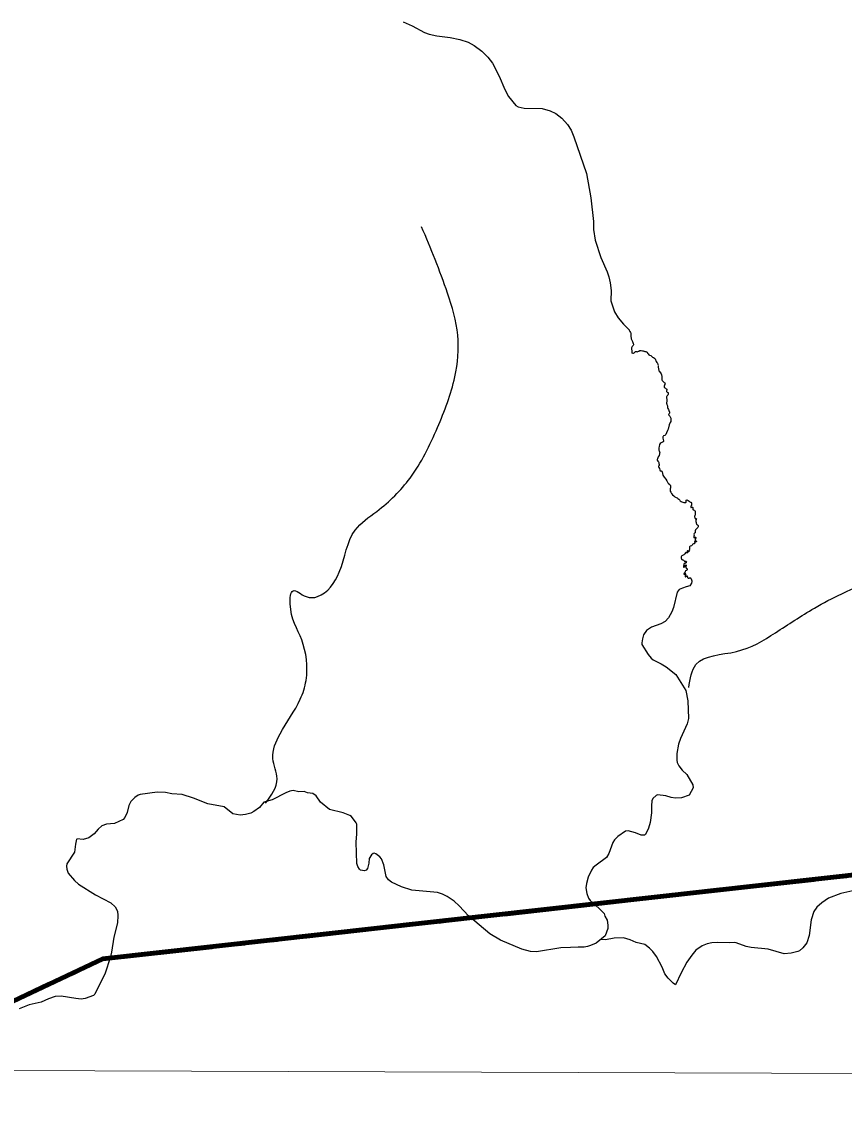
# Model space of a CAD drawing. Extents: x 553962 to 842807, y 8883888 to 9032388.
# Drawn here: x 740244 to 747736, y 8948812 to 8958792 of the extents above; entities that cross this region are included whole.
import ezdxf

# ---------------------------------------------------------------- set-up
doc = ezdxf.new("R2010")
doc.units = 0
doc.header["$LTSCALE"] = 200
doc.linetypes.add('DASH_DOUBLE_DOT', pattern=[9.2, 5, -1.2, 0.3, -1.2, 0.3, -1.2])
for name, color, linetype, lineweight in [('1', 7, 'Continuous', 13), ('11', 7, 'DASH_DOUBLE_DOT', 106), ('24', 7, 'Continuous', 25), ('9', 7, 'Continuous', 90)]:
    doc.layers.add(name, color=color, linetype=linetype, lineweight=lineweight)

msp = doc.modelspace()

# ---------------------------------------------------------------- linework, layer by layer
at = {"layer": '1'}
msp.add_line((565315.3, 8949866.8), (791497.7, 8949052.2), dxfattribs=at)
at = {"layer": '11'}
msp.add_lwpolyline([(737921.5, 8948812.5), (740981.3, 8950253.8), (750519.5, 8951321.2)], dxfattribs=at)
at = {"layer": '24'}
for points in [[(743717.7, 8958792.3), (743800.2, 8958756.1), (743911.5, 8958697.1), (743955.3, 8958681.4), (744025.6, 8958664.2), (744147.5, 8958649.6), (744235.2, 8958632.4), (744310.4, 8958606.9), (744365.4, 8958577), (744433.8, 8958526.9), (744488.9, 8958471.2), (744531.2, 8958417.1), (744593.7, 8958298.5), (744645, 8958175.7), (744676.8, 8958113.6), (744744.7, 8958031.2), (744766.2, 8958019.9), (744821.5, 8958007), (744983.3, 8958002), (745058, 8957983.2), (745110.2, 8957958), (745164.6, 8957914.2), (745215.4, 8957855.9), (745248.1, 8957804.4), (745272.3, 8957745.8), (745388, 8957410.4), (745428.9, 8957189.4), (745451.8, 8956972.2), (745453.7, 8956901.6), (745467.7, 8956802.6), (745520, 8956644.2), (745577.4, 8956515), (745592.3, 8956470.8), (745605.1, 8956415.6), (745612.4, 8956345.1), (745611.7, 8956249.8), (745643.2, 8956150.5), (745677.6, 8956094.2), (745726.6, 8956036.8), (745776.2, 8955987)], [(745776.2, 8955987), (745777.3, 8955982.8), (745780.4, 8955977.4), (745783.5, 8955969.7), (745788.5, 8955961.6), (745792.3, 8955955.1), (745793.5, 8955951.2), (745793.5, 8955944.7), (745792, 8955937.4), (745791.6, 8955927), (745792.7, 8955922.8), (745796.2, 8955915.5), (745797, 8955910.1), (745795.5, 8955904.6)], [(745795.5, 8955904.6), (745798.7, 8955899.3), (745802.4, 8955891.4), (745806.7, 8955879.7), (745815.1, 8955862.3), (745817.2, 8955857), (745816.7, 8955850.6), (745813.5, 8955843.2), (745806.1, 8955833.1), (745800.3, 8955823.1), (745797.6, 8955812), (745801.9, 8955792.9), (745801.9, 8955780.2), (745801.9, 8955775.1)], [(745801.9, 8955775.5), (745809.8, 8955773.2), (745814.5, 8955772.5), (745817.8, 8955773.2), (745822.5, 8955775.8), (745828.2, 8955782.8), (745831.2, 8955786.2), (745835.5, 8955787.5), (745843.2, 8955787.5), (745851.8, 8955787.2), (745862.2, 8955790.5), (745866.5, 8955792.5), (745875.8, 8955797.8), (745881.5, 8955798.8), (745886.8, 8955797.8), (745900.2, 8955795.5), (745905.8, 8955793.5), (745911.8, 8955791.5), (745916.6, 8955790.9)], [(745919.6, 8955789.7), (745929.6, 8955788.8), (745934.3, 8955787.1), (745941, 8955784.1), (745946, 8955774.8), (745949.3, 8955768.1), (745956.6, 8955759.5), (745964.3, 8955754.8), (745973.6, 8955751.8), (745980.6, 8955747.8), (745987, 8955741.5), (745991.6, 8955736.5), (745998.3, 8955733.8), (746008.3, 8955729.5), (746015, 8955723.2), (746019, 8955713.9), (746020.6, 8955706.5), (746023.4, 8955698.3), (746030.4, 8955688.3), (746034.8, 8955681.3), (746037.4, 8955671.3), (746038.2, 8955668.8)], [(746040.4, 8955660.6), (746041.4, 8955650.4), (746045.4, 8955629.4), (746046.8, 8955620.7), (746048.8, 8955614.1), (746053.1, 8955606.8), (746068.8, 8955585.8), (746073.5, 8955576.2), (746075.2, 8955561.2), (746075.5, 8955550.5), (746075.5, 8955537.6), (746076.2, 8955529.6), (746079.5, 8955525.2), (746084.5, 8955518.2), (746097.8, 8955506.2), (746103.2, 8955501.9), (746104.5, 8955491.9), (746103.5, 8955489.9), (746099.2, 8955481.7), (746095.5, 8955474.4), (746095.5, 8955469.4), (746096.8, 8955464.7), (746102.2, 8955459.1), (746108.5, 8955453.8), (746115.5, 8955449.4), (746119.5, 8955446.8), (746121.5, 8955442.4), (746121.8, 8955437.8), (746117.5, 8955430.8), (746116.5, 8955428.1), (746118.5, 8955423.5), (746120.8, 8955421.5), (746124.8, 8955418.8), (746128.5, 8955416.5), (746132.2, 8955413.8), (746133.5, 8955411.5), (746134.2, 8955408.1), (746133.8, 8955403.8), (746132.8, 8955399.8), (746130.2, 8955391.9), (746126.5, 8955387.9), (746121.5, 8955382.6), (746119.2, 8955377.3), (746118.2, 8955373.3), (746119.2, 8955364.6), (746120.5, 8955358.3), (746120.7, 8955338)], [(746120.7, 8955338), (746120.5, 8955336), (746118.8, 8955322.3), (746118.8, 8955316.3), (746120.2, 8955312.3), (746121.5, 8955307.3), (746124.8, 8955301), (746127.9, 8955292.8), (746128.2, 8955285.1), (746126.9, 8955279.1), (746126.9, 8955274.1), (746128.9, 8955268.2), (746134.6, 8955259.5), (746140.2, 8955249.8), (746144.6, 8955234.8), (746144.9, 8955229.5), (746142.2, 8955222.2), (746137.9, 8955218.5), (746136.6, 8955214.5), (746137.6, 8955209.5), (746140.6, 8955205.6), (746148.6, 8955198.6), (746155.3, 8955188.3), (746156.6, 8955182.3), (746156.3, 8955172.3), (746156.3, 8955164.4), (746157, 8955158.7), (746156.3, 8955151.4), (746151, 8955141.7), (746143, 8955120.1), (746131.8, 8955081.5), (746127.2, 8955067.9), (746117.2, 8955047.6), (746110.2, 8955032.9), (746102.8, 8955023.9), (746091.8, 8955019.3), (746086.5, 8955015.4), (746084.8, 8955011.4), (746084.8, 8955006.1), (746084.8, 8954999.7), (746088.5, 8954985.8), (746091.5, 8954975.8), (746091.1, 8954971.8), (746089.1, 8954968.1), (746085.8, 8954964.4), (746079.8, 8954960.8), (746075.1, 8954959.1), (746068.8, 8954957.4), (746059.1, 8954950.1), (746053.1, 8954941.1), (746052.1, 8954922.5), (746048.8, 8954911.5), (746048.1, 8954903.8), (746047.8, 8954894.6), (746048.5, 8954888.6), (746050.5, 8954882.9), (746053.1, 8954873.3), (746055.5, 8954866), (746055.1, 8954858.3), (746053.8, 8954849.3), (746051.1, 8954844.6), (746049.5, 8954840), (746042.8, 8954828), (746036.5, 8954810.7), (746034.1, 8954803.3), (746033.5, 8954798.3), (746037.8, 8954790.7), (746040.5, 8954788.4), (746044.8, 8954782.4), (746046.5, 8954778.1), (746047.5, 8954772.4), (746048.8, 8954765.8), (746050.8, 8954761.1), (746051.5, 8954757.4), (746049.5, 8954751.1), (746045.8, 8954744.5), (746045.8, 8954739.1), (746047.8, 8954731.1), (746052.5, 8954723.5), (746057.8, 8954711.8), (746060.8, 8954702.2), (746063.5, 8954700.2), (746066.5, 8954700.5), (746069.1, 8954700.2), (746075.1, 8954697.5), (746078.5, 8954689.5), (746080.5, 8954683.2), (746081.8, 8954677.2), (746085.8, 8954663), (746090.5, 8954653.3), (746097.8, 8954643.3), (746110.5, 8954625), (746120.5, 8954611.7), (746125.8, 8954599.7), (746130.8, 8954592.1), (746137.1, 8954586.4), (746146.8, 8954578.4), (746151.5, 8954572.2), (746153.2, 8954566.5), (746154.5, 8954559.2), (746154.5, 8954553.9)], [(746154.5, 8954553.9), (746152.9, 8954547.5), (746150.5, 8954538.2), (746149.9, 8954525.6), (746151.9, 8954516.2), (746156.9, 8954507.2), (746163.9, 8954495.6), (746172.2, 8954483.9), (746183.9, 8954472.6), (746193, 8954465.1), (746200, 8954462.1), (746207.3, 8954459.4), (746216.3, 8954455.1), (746222, 8954450.4), (746230.6, 8954444.4), (746238, 8954434.4), (746242.6, 8954427.1), (746251.3, 8954423.1), (746257.6, 8954419.8), (746266.6, 8954415.8), (746275.3, 8954413.1), (746280.3, 8954412.1), (746289.3, 8954412.1), (746294.6, 8954414.1), (746295.6, 8954416.8), (746296.3, 8954420.8), (746296.3, 8954425.8), (746296, 8954428.5), (746298.3, 8954432.8), (746302, 8954436.4), (746304.3, 8954436.4), (746310.3, 8954434.8), (746315.3, 8954430.8), (746323.6, 8954423.8), (746330.6, 8954420.5), (746336.3, 8954416.5), (746341.3, 8954414.5), (746343.3, 8954412.8), (746345.3, 8954408.5), (746346.6, 8954401.5), (746346.6, 8954393.8), (746344.6, 8954385.5), (746340.6, 8954379.2), (746339.8, 8954375.6), (746338.8, 8954372.9), (746339.1, 8954370.6), (746340.8, 8954368.6), (746343.1, 8954368.6), (746345.8, 8954370.2), (746348.1, 8954371.2), (746352.5, 8954371.6), (746355.1, 8954371.2), (746357.8, 8954368.2), (746358.1, 8954360.9), (746358.1, 8954353.6), (746358.8, 8954349.3), (746361.1, 8954345.9), (746364.8, 8954344.6), (746369.1, 8954343.6), (746372.5, 8954341.9), (746375.8, 8954337.9), (746377.8, 8954332.6), (746378.8, 8954324), (746380.1, 8954311), (746378.8, 8954301), (746377.1, 8954293), (746374.1, 8954286.3), (746372.5, 8954281.3), (746375.5, 8954276.7), (746377.1, 8954274.7), (746377.5, 8954271), (746377.5, 8954268), (746377.8, 8954266), (746380.5, 8954264.5), (746384.2, 8954265.1), (746387.2, 8954265.8), (746390.5, 8954263.1), (746389.2, 8954259.5), (746387.2, 8954257.1), (746385.5, 8954249.5), (746384.9, 8954242.2), (746386.2, 8954236.8), (746387.2, 8954232.5), (746388.2, 8954225.5), (746390.2, 8954218.5), (746392.2, 8954214.5), (746399.5, 8954209.5), (746402.9, 8954206.9), (746404.9, 8954203.5), (746405.5, 8954199.5), (746405.2, 8954192.6), (746402.9, 8954185.2), (746398.5, 8954179.6), (746393.5, 8954174.6), (746383.2, 8954164.7), (746381.2, 8954161.7), (746380.2, 8954156.7), (746379.8, 8954149.7), (746379.5, 8954146), (746379.2, 8954140.7), (746377.8, 8954137.1)], [(746377.8, 8954137.1), (746373.2, 8954134.1), (746369.8, 8954129.4), (746368.2, 8954124.4), (746368.5, 8954115.7), (746368.2, 8954106.1), (746367.2, 8954096.8), (746368.2, 8954092.8), (746369.8, 8954090.8), (746372.2, 8954091.8), (746374.5, 8954094.1), (746376.5, 8954095.8), (746379.8, 8954097.1), (746383.2, 8954096.4), (746384.5, 8954093.8), (746385.5, 8954090.1), (746382.5, 8954080.4), (746378.9, 8954072.5), (746377.9, 8954068.9), (746378.2, 8954065.9), (746380.2, 8954063.2), (746382.2, 8954063.2), (746384.5, 8954063.2), (746391.2, 8954061.5), (746392.2, 8954059.9), (746391.9, 8954056.9), (746388.9, 8954055.6), (746384.9, 8954055.6), (746381.2, 8954056.9), (746376.5, 8954058.2), (746373.5, 8954058.5), (746371.9, 8954056.6), (746372.5, 8954052.6), (746375.2, 8954048.2), (746376.9, 8954042.2), (746374.2, 8954037.9), (746369.5, 8954037.6), (746363.2, 8954034.9), (746356.9, 8954032.9), (746354.5, 8954030.2), (746351.8, 8954025.5), (746346.6, 8954016.9), (746334.2, 8954014.8), (746328.6, 8954009.4), (746326.7, 8954002.3), (746326, 8953996.1), (746328.4, 8953986.4), (746329.5, 8953983.4), (746328.4, 8953980.4), (746326, 8953977.8), (746321.9, 8953975.5), (746320.9, 8953972.1), (746321.3, 8953969.1), (746322.4, 8953965.2), (746321.1, 8953963.5), (746320, 8953963.7), (746318.3, 8953965), (746315.9, 8953967.6), (746314.2, 8953969.3), (746312.9, 8953970.6), (746311, 8953971.6), (746308.4, 8953971.6), (746305.9, 8953970.6), (746305.7, 8953968.4), (746306.7, 8953964.6), (746307.8, 8953961.8), (746309.9, 8953958.4), (746311, 8953956), (746310.4, 8953954.1), (746308.7, 8953952.8), (746306.7, 8953953), (746304.4, 8953955.4), (746300.7, 8953957.9), (746298.4, 8953959.6), (746296.2, 8953959.9), (746293.2, 8953958.1), (746290.6, 8953954.7), (746285.5, 8953944.9), (746279.8, 8953939.2), (746275.6, 8953937.2), (746263.8, 8953930), (746258.8, 8953928), (746255, 8953924.8), (746252.2, 8953917.3), (746252.4, 8953904.5), (746253.2, 8953900.2), (746255.8, 8953896.8), (746257.8, 8953894.4), (746259.9, 8953892.5), (746264.4, 8953890.5), (746267.8, 8953889.3), (746271.9, 8953888), (746274.3, 8953885.6), (746277.3, 8953881.6), (746279.2, 8953878.6), (746280.9, 8953877.1), (746282.8, 8953876.4), (746285.6, 8953875.8), (746288.2, 8953876), (746291, 8953877.3), (746293.1, 8953877.7)], [(746293.1, 8953877.7), (746295.3, 8953877.5), (746298.1, 8953875.1), (746299.4, 8953871.1), (746297.9, 8953865.1), (746296.6, 8953863.4), (746291.9, 8953859.5), (746288.9, 8953858.9), (746283.3, 8953858.2), (746280.7, 8953857.6), (746278, 8953854.8), (746276, 8953853.1), (746275.2, 8953848.2), (746275.4, 8953842.2), (746274.7, 8953839.4), (746273.2, 8953835.5), (746272.4, 8953832.1), (746271.5, 8953827.6), (746272.8, 8953825), (746275.4, 8953822.7), (746279.5, 8953823.8), (746282.9, 8953827.8), (746287, 8953835.3), (746288.5, 8953839.2), (746290.2, 8953843), (746292.7, 8953844.3), (746295.1, 8953843.7), (746296.8, 8953840.5), (746297.5, 8953837.5), (746295.3, 8953830.6), (746293.2, 8953823.5), (746293.6, 8953819.7), (746295.5, 8953815.2), (746299.2, 8953813.9), (746303.9, 8953810.9), (746306.2, 8953807.9), (746307.1, 8953803.6), (746306, 8953798.7), (746302.4, 8953794.8), (746296.4, 8953792.7), (746292.3, 8953789.7), (746289.3, 8953785), (746288.7, 8953778.4), (746285.9, 8953775.2), (746277.8, 8953767.9), (746275.4, 8953763.8), (746274.8, 8953761.2), (746276.9, 8953759.1), (746280.8, 8953761.2), (746284.6, 8953764.7), (746287.6, 8953766.6), (746290.4, 8953766.8), (746292.1, 8953765.3), (746292.6, 8953761.7), (746288.9, 8953753.1), (746286.6, 8953744.3), (746286.8, 8953739.8), (746288.3, 8953737.2), (746290.6, 8953736.6), (746293, 8953737), (746295.8, 8953737.9), (746298.1, 8953743.7), (746299.6, 8953745.6), (746302, 8953745.8), (746304.6, 8953743.7), (746306.1, 8953740.5), (746308, 8953731.5), (746309.3, 8953728.3), (746311, 8953725.7), (746314.4, 8953722.9), (746318.3, 8953722.5), (746322.8, 8953723.5), (746326.2, 8953725.7), (746331.8, 8953727.2), (746335.7, 8953727), (746338, 8953724.6), (746340.2, 8953721.8), (746341.9, 8953716.3), (746344.7, 8953708.2), (746348.3, 8953699.4), (746348.1, 8953692.5), (746346.2, 8953678.4)], [(746346.2, 8953678.4), (746330.9, 8953653.4), (746298.2, 8953643.5), (746262.8, 8953633.6), (746234.5, 8953620.8), (746216.3, 8953596.2), (746181.8, 8953456), (746166.7, 8953417.6), (746134.5, 8953363.3), (746104.1, 8953327.9), (746065.1, 8953308.8), (745980.6, 8953276), (745937, 8953245.1), (745909.1, 8953206.7), (745897.9, 8953170.8), (745892.2, 8953134.5), (745893.2, 8953117.8), (745949.7, 8953026.9), (745977.7, 8952995.6), (745997.7, 8952980.7), (746070, 8952943.1), (746115.7, 8952914.2), (746201.8, 8952846.4), (746292.8, 8952698.5), (746312.5, 8952605.7), (746318.5, 8952445.2), (746307.2, 8952394.6), (746245.1, 8952260.9), (746228.6, 8952210.8), (746212.4, 8952124.5), (746211.9, 8952065.4), (746216.3, 8952042.5), (746230.5, 8952014.6), (746261.4, 8951973.3), (746301.9, 8951935.8), (746357.3, 8951840.2), (746360.8, 8951812.8), (746324.7, 8951746.9), (746253.6, 8951722.5), (746199.9, 8951718.8), (746161.2, 8951724.3), (746113.1, 8951738.6), (746037.2, 8951748.7), (746024.2, 8951743), (745993.5, 8951715.3), (745984.7, 8951694.1), (745980.1, 8951647.5), (745981, 8951586.3), (745969.2, 8951496), (745953.7, 8951445.7), (745926.8, 8951388.6), (745916.7, 8951383), (745888.2, 8951381.3), (745835.5, 8951403.2), (745767.7, 8951420.6), (745744.7, 8951418), (745673.4, 8951368.8)], [(743290.9, 8951495.2), (743248.2, 8951550.2), (743231.5, 8951561), (743171.6, 8951584.4), (743048.4, 8951615.2), (742965.9, 8951683.7), (742925.7, 8951738.8), (742894.4, 8951760.8), (742845.4, 8951768.3), (742815.9, 8951778.6), (742766, 8951777.7), (742716.6, 8951788.8), (742685.1, 8951783.5), (742648.7, 8951768.3), (742524.2, 8951702.7), (742447.7, 8951683), (742407.6, 8951634.3), (742357.9, 8951596.9), (742328.7, 8951581.1), (742280.7, 8951568.7), (742234, 8951565.1), (742165, 8951577.1), (742087.8, 8951638.7), (741938.6, 8951667.3), (741808.5, 8951720.2), (741704.5, 8951751), (741611.1, 8951758.6), (741553.7, 8951769.6), (741475.3, 8951774.6), (741320.3, 8951752.9), (741303.4, 8951747.1), (741273, 8951726.1), (741237.6, 8951687.6), (741218.7, 8951651.1), (741204.4, 8951588), (741183, 8951543), (741167.8, 8951524.4)], [(741167.8, 8951524.4), (741089.3, 8951489), (741089.3, 8951489), (741016, 8951482.8), (740973, 8951465.6), (740940.3, 8951435.8), (740904, 8951394.2), (740853, 8951356.3), (740802.3, 8951342.2), (740743.8, 8951348.2)], [(745673.4, 8951368.8), (745673.4, 8951368.8), (745644.8, 8951339.9), (745629.9, 8951314.3), (745593.7, 8951215.4), (745570.5, 8951177.6), (745475.6, 8951109.3), (745451, 8951086.2), (745435, 8951063.1), (745405.2, 8950998.6), (745387.4, 8950940.9), (745381.3, 8950901.3), (745392.1, 8950850.9), (745406.8, 8950807.8), (745421.6, 8950786.7), (745501.9, 8950717.6), (745549.8, 8950668.2), (745557.2, 8950643.6), (745577.6, 8950608.1), (745583.8, 8950560.8), (745581.8, 8950531.7), (745558.8, 8950463.7), (745476.4, 8950396.7), (745425, 8950376.6), (745398.1, 8950367.6), (745366.7, 8950360.9), (745313, 8950360.9), (745244, 8950357.1), (745154, 8950354), (744932.3, 8950319.4), (744878.5, 8950322.9), (744799.1, 8950341.5), (744605.3, 8950425.2), (744506.8, 8950483), (744313.3, 8950646.5), (744229.6, 8950737.5), (744182.7, 8950779.7), (744117.9, 8950823.4), (744077.7, 8950842.9), (744030.8, 8950858.7), (743797.2, 8950881.5), (743703.7, 8950911.4), (743611.1, 8950952.8), (743583.1, 8950975.6), (743564.7, 8951003.7), (743541.9, 8951111.5), (743520.7, 8951166.1), (743507, 8951183.2), (743470.1, 8951211.5), (743455.2, 8951217.2), (743444.2, 8951215.6), (743428.2, 8951203.4), (743408.1, 8951169.4), (743406.6, 8951126.7), (743392.1, 8951078), (743379.9, 8951062.8), (743364.8, 8951055.6), (743329.4, 8951061.5), (743319.3, 8951071), (743304.7, 8951095.8), (743295.6, 8951122), (743288.9, 8951318.1), (743294.6, 8951394.4), (743294.6, 8951481.4), (743290.9, 8951495.2)], [(740740.6, 8951344), (740732.7, 8951300.9), (740723.5, 8951227.5), (740653.5, 8951120.8), (740649.5, 8951099.8), (740653.7, 8951072.3), (740666.3, 8951035.6), (740724.8, 8950967.6), (740759, 8950935.8), (740915.7, 8950837.9), (741054.4, 8950764.3), (741094.9, 8950728.4), (741114.1, 8950689.2), (741117.5, 8950649.2), (741115.4, 8950581.4), (741081.2, 8950451.3), (741060.2, 8950314.6), (741048.6, 8950264.3), (741001.4, 8950124.1), (740907.9, 8949933.5), (740897.7, 8949920.9), (740820.4, 8949892.3), (740784.7, 8949888.2), (740735.3, 8949891.9), (740602.9, 8949913.7), (740548.3, 8949910.1), (740486.8, 8949891.4), (740420.3, 8949858.4), (740310.4, 8949835.8), (740220.6, 8949798.5)], [(747814.2, 8950875.3), (747707.5, 8950848.8), (747593.3, 8950807), (747531.8, 8950766.1), (747489.1, 8950725.6), (747461.7, 8950686.7), (747435.1, 8950610.3), (747416.8, 8950467.2), (747397.4, 8950401), (747359.6, 8950356.2), (747328.7, 8950328.7), (747314.8, 8950321.3), (747253.4, 8950305.9), (747188.5, 8950300.2), (747045.1, 8950342.4), (746888.5, 8950357), (746844.8, 8950368.1), (746753.6, 8950400.2), (746735.2, 8950403), (746688, 8950400), (746585.9, 8950403.8), (746531.3, 8950401.9), (746487.8, 8950390.7), (746443.8, 8950372.7), (746386.2, 8950333.2), (746347.4, 8950288.7), (746303.3, 8950225.4), (746251.6, 8950126.7), (746199.7, 8950016.8)], [(746199.7, 8950016.8), (746179.5, 8950032.8), (746132.9, 8950077.2), (746103.6, 8950119.4), (746079.2, 8950179.1), (746026, 8950275.2), (745992.1, 8950320.7), (745962.8, 8950352), (745921.4, 8950384.3), (745840, 8950404.2), (745786.3, 8950428.3), (745727.3, 8950445.9), (745640.7, 8950444.1), (745562.8, 8950428.4), (745522.7, 8950430.8)]]:
    msp.add_lwpolyline(points, dxfattribs=at)
for points in [[(742465, 8951672.5), (742570.2, 8951896.3), (742530.8, 8952080.7), (742596.6, 8952304.5), (742780.8, 8952620.5), (742833.4, 8952791.7), (742793.9, 8953160.4), (742688.7, 8953489.6), (742715, 8953608.1), (742833.4, 8953555.4), (742938.7, 8953555.4), (743136.1, 8953779.2), (743280.8, 8954161.1), (743478.2, 8954332.2), (743780.8, 8954635.1), (744030.8, 8955095.9), (744188.8, 8955556.8), (744215.1, 8955938.6), (744123, 8956320.5), (743886.1, 8956926.2)], [(746320.5, 8952725.9), (746386.2, 8952936.5), (746754.7, 8953055.1), (747110, 8953226.2), (747465.2, 8953450.1), (747715.3, 8953581.7), (748044.2, 8953739.7), (748241.6, 8953884.6), (748728.5, 8954174.2), (748978.5, 8954147.9), (749307.5, 8954240.1), (749439.1, 8954503.4), (749689.1, 8954766.8)]]:
    msp.add_spline(points, degree=3, dxfattribs=at)
at = {"layer": '9'}
msp.add_lwpolyline([(737921.5, 8948812.5), (740981.3, 8950253.8), (750519.5, 8951321.2), (750521.5, 8957798.6)], dxfattribs=at)

doc.saveas('drawing.dxf')
